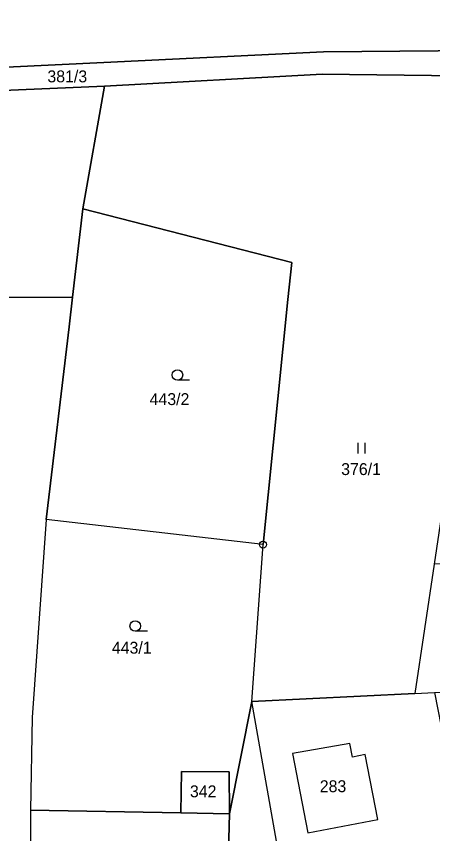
# Model space of a CAD drawing. Extents: x -654083 to -650132, y -1099819 to -1096699.
# Drawn here: x -651928.8 to -651869.2, y -1098341 to -1098224.2 of the extents above; entities that cross this region are included whole.
import ezdxf

# ---------------------------------------------------------------- set-up
doc = ezdxf.new("R2010")
doc.units = 0
for name, color, linetype in [('Geodetické body', 7, 'Continuous'), ('Obvody jako plochy', 7, 'Continuous'), ('Parcelní čísla', 7, 'Continuous'), ('Značky kultur', 7, 'Continuous')]:
    doc.layers.add(name, color=color, linetype=linetype)

msp = doc.modelspace()

# ---------------------------------------------------------------- linework, layer by layer
at = {"layer": 'Geodetické body'}
for radius in [0.5, 0.001]:
    msp.add_circle((-651893.47, -1098299.72), radius, dxfattribs=at)
at = {"layer": 'Obvody jako plochy'}
msp.add_lwpolyline([(-651740.21, -1098228.2), (-651753.74, -1098228.37), (-651763.91, -1098228.06), (-651767.96, -1098224.24), (-651794.5, -1098227.11), (-651794.51, -1098228.31), (-651813.22, -1098228.34), (-651823.81, -1098228.55), (-651835.43, -1098228.79), (-651841.12, -1098228.91), (-651884.84, -1098229.32), (-651916.23, -1098230.84), (-652013.72, -1098235.51), (-652052.15, -1098246.92), (-652070.75, -1098254.03)], dxfattribs=at)
for points in [[(-651884.84, -1098229.32), (-651841.12, -1098228.91), (-651840.96, -1098232.87), (-651853.75, -1098232.88), (-651884.99, -1098232.48), (-651916.16, -1098234.22), (-652012.33, -1098238.3), (-652038.62, -1098246.71), (-652053.2, -1098251.17), (-652071.74, -1098257.04), (-652070.75, -1098254.03), (-652052.15, -1098246.92), (-652013.72, -1098235.51), (-651916.23, -1098230.84)], [(-651868.99, -1098302.5), (-651871.76, -1098320.97), (-651895.09, -1098322.15), (-651893.47, -1098299.72), (-651889.93, -1098264.72), (-651889.36, -1098259.41), (-651919.24, -1098251.73), (-651916.16, -1098234.22), (-651884.99, -1098232.48), (-651853.75, -1098232.88), (-651861.1, -1098266.76), (-651839.78, -1098271.99), (-651838.95, -1098287.7), (-651866.16, -1098283.64)], [(-652038.62, -1098246.71), (-652012.33, -1098238.3), (-651916.16, -1098234.22), (-651919.24, -1098251.73), (-651920.72, -1098264.37), (-651942.87, -1098264.41), (-651961.81, -1098260.11), (-651990.64, -1098257.85), (-652023.38, -1098255.1)], [(-651990.64, -1098257.85), (-651961.81, -1098260.11), (-651942.87, -1098264.41), (-651920.72, -1098264.37), (-651921.21, -1098268.6), (-651924.5, -1098296.12), (-651926.51, -1098324.4), (-651926.72, -1098337.66), (-651926.66, -1098347.52), (-652044.74, -1098355.09), (-652063.02, -1098321.01), (-652062.36, -1098315.09), (-652053.2, -1098251.17), (-652038.62, -1098246.71), (-652023.38, -1098255.1)], [(-651889.36, -1098259.41), (-651889.93, -1098264.72), (-651893.47, -1098299.72), (-651924.5, -1098296.12), (-651921.21, -1098268.6), (-651920.72, -1098264.37), (-651919.24, -1098251.73)], [(-651905.22, -1098338.02), (-651905.15, -1098332.12), (-651898.3, -1098332.19), (-651898.27, -1098338.17), (-651895.09, -1098322.15), (-651893.47, -1098299.72), (-651924.5, -1098296.12), (-651926.51, -1098324.4), (-651926.72, -1098337.66)], [(-651868.94, -1098320.83), (-651861.96, -1098320.47), (-651837.39, -1098317.22), (-651838.2, -1098301.85), (-651868.99, -1098302.5), (-651871.76, -1098320.97)], [(-651861.81, -1098357.27), (-651886.29, -1098371.78), (-651895.09, -1098322.15), (-651871.76, -1098320.97), (-651868.94, -1098320.83)], [(-651888.89, -1098373.48), (-651886.29, -1098371.78), (-651895.09, -1098322.15), (-651898.27, -1098338.17), (-651898.9, -1098361.37), (-651894.17, -1098361.41)], [(-651889.25, -1098329.57), (-651887.07, -1098340.89), (-651877.03, -1098338.98), (-651878.87, -1098329.71), (-651880.66, -1098330.07), (-651881.07, -1098328.14)], [(-651881.07, -1098328.14), (-651889.25, -1098329.57), (-651887.07, -1098340.89), (-651877.03, -1098338.98), (-651878.87, -1098329.71), (-651880.66, -1098330.07)], [(-651881.07, -1098328.14), (-651889.25, -1098329.57), (-651887.07, -1098340.89), (-651877.03, -1098338.98), (-651878.87, -1098329.71), (-651880.66, -1098330.07)], [(-651898.27, -1098338.17), (-651898.3, -1098332.19), (-651905.15, -1098332.12), (-651905.22, -1098338.02)], [(-651905.15, -1098332.12), (-651898.3, -1098332.19), (-651898.27, -1098338.17), (-651905.22, -1098338.02)], [(-651903.18, -1098363.62), (-651895.06, -1098368.31), (-651894.59, -1098377.95), (-651887.17, -1098376.54), (-651888.89, -1098373.48), (-651894.17, -1098361.41), (-651898.9, -1098361.37), (-651898.27, -1098338.17), (-651905.22, -1098338.02), (-651926.72, -1098337.66), (-651926.66, -1098347.52), (-651926.51, -1098356.78), (-651922.95, -1098356.06), (-651922.78, -1098356.8), (-651919.57, -1098356.09), (-651918.95, -1098358.69), (-651916.56, -1098359.45), (-651916.27, -1098354.17), (-651909.65, -1098355), (-651903.04, -1098355.55)]]:
    msp.add_lwpolyline(points, close=True, dxfattribs=at)
at = {"layer": 'Značky kultur'}
for p, q in [((-651903.96, -1098276.23), (-651905.71, -1098276.23)), ((-651879.9, -1098285.19), (-651879.9, -1098286.69)), ((-651878.88, -1098286.69), (-651878.88, -1098285.19)), ((-651910, -1098312.1), (-651911.75, -1098312.1))]:
    msp.add_line(p, q, dxfattribs=at)
for centre in [(-651905.71, -1098275.48), (-651911.75, -1098311.35)]:
    msp.add_circle(centre, 0.75, dxfattribs=at)

# ---------------------------------------------------------------- texts
at = {"layer": 'Parcelní čísla'}
for s, p in [('381/3', (-651924.31, -1098233.67)), ('443/2', (-651909.69, -1098279.78)), ('376/1', (-651882.29, -1098289.78)), ('443/1', (-651915.09, -1098315.3)), ('342', (-651903.92, -1098335.82)), ('283', (-651885.35, -1098335.09))]:
    msp.add_text(s, height=1.7, dxfattribs=at).set_placement(p)

doc.saveas('drawing.dxf')
